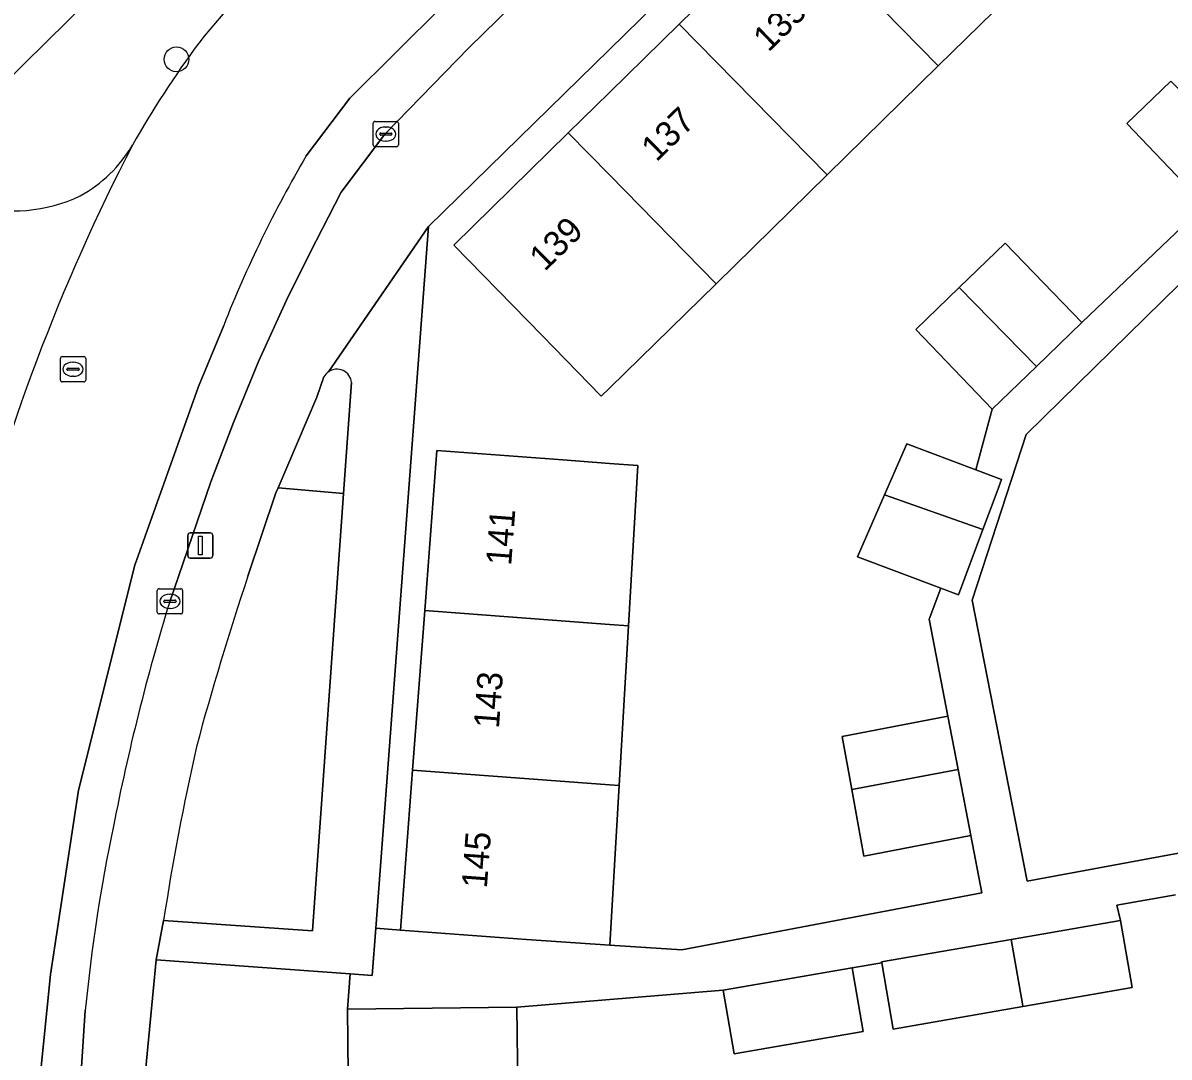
# Model space of a CAD drawing. Extents: x 159217 to 160349, y 381246 to 382172.
# Drawn here: x 159476.79 to 159522.13, y 381343.04 to 381383.94 of the extents above; entities that cross this region are included whole.
import ezdxf

# ---------------------------------------------------------------- set-up
doc = ezdxf.new("R2010")
doc.units = 0
for name, color, linetype in [('IMGEO_Boom', 7, 'Continuous'), ('IMGEO_Erf', 7, 'Continuous'), ('IMGEO_Groenvoorziening', 7, 'Continuous'), ('IMGEO_Kolk', 7, 'Continuous'), ('IMGEO_Lichtmast', 7, 'Continuous'), ('IMGEO_Pand', 7, 'Continuous'), ('IMGEO_Pand_nummerreeks', 7, 'Continuous'), ('IMGEO_Parkeervlak_gesloten', 7, 'Continuous'), ('IMGEO_Rijbaan_lokaal_gesloten', 7, 'Continuous'), ('IMGEO_Rijbaan_lokaal_open', 7, 'Continuous'), ('IMGEO_Rioolput', 7, 'Continuous'), ('IMGEO_Voetpad_open', 7, 'Continuous')]:
    doc.layers.add(name, color=color, linetype=linetype)

msp = doc.modelspace()

# ---------------------------------------------------------------- linework, layer by layer
at = {"layer": 'IMGEO_Boom'}
msp.add_circle((159482.869, 381382.505), 0.489, dxfattribs=at)
at = {"layer": 'IMGEO_Erf'}
for points in [[(159528.398, 381410.697), (159500, 381382.896), (159492.843, 381375.889), (159490.749, 381348.139), (159491.733, 381348.065), (159492.21, 381354.393), (159492.687, 381360.708), (159493.164, 381367.038), (159498.15, 381366.662), (159500, 381366.522), (159501.119, 381366.438), (159500.747, 381360.101), (159500.377, 381353.778), (159500.007, 381347.474), (159502.861, 381347.287), (159514.726, 381349.537), (159514.291, 381351.809), (159510.054, 381350.996), (159509.584, 381353.62), (159509.206, 381355.723), (159513.386, 381356.525), (159512.649, 381360.362), (159513.108, 381361.585), (159509.811, 381362.822), (159510.882, 381365.281), (159511.759, 381367.295), (159514.492, 381366.27), (159515.141, 381368.675), (159512.111, 381371.814), (159513.836, 381373.48), (159515.653, 381375.235), (159518.684, 381372.096), (159523.545, 381376.734), (159520.46, 381379.963), (159522.21, 381381.636)], [(159517.385, 381386.551), (159512.994, 381382.244), (159508.603, 381377.938), (159504.212, 381373.632), (159500, 381369.502), (159499.675, 381369.183), (159497.334, 381371.581), (159493.842, 381375.16), (159498.368, 381379.595), (159500, 381381.194), (159502.761, 381383.899), (159507.153, 381388.204)], [(159522.391, 381349.463), (159520.065, 381349.053), (159520.216, 381348.449), (159520.677, 381345.792), (159516.349, 381345.041), (159511.222, 381344.151), (159510.768, 381346.771), (159509.6, 381346.569), (159510.036, 381344.052), (159504.93, 381343.167), (159504.494, 381345.684), (159496.329, 381345.015), (159496.367, 381341.806)], [(159489.666, 381342.373), (159489.636, 381344.936), (159489.741, 381346.33), (159482.067, 381346.891), (159481.235, 381338.221)]]:
    msp.add_lwpolyline(points, dxfattribs=at)
at = {"layer": 'IMGEO_Groenvoorziening'}
for points in [[(159465.999, 381384.958), (159470.205, 381380.386), (159472.543, 381378.114), (159500, 381405.14), (159519.316, 381424.154), (159516.999, 381426.4), (159513.358, 381423.27), (159511.463, 381425.436), (159507.177, 381421.789), (159501.232, 381428.731), (159500, 381430.17), (159489.055, 381442.952), (159490.687, 381444.353), (159486.85, 381448.82), (159483.448, 381446.668), (159468.237, 381437.044), (159453.025, 381427.421), (159437.814, 381417.797), (159442.974, 381411.716)], [(159488.704, 381369.944), (159488.419, 381369.146), (159486.888, 381365.557), (159489.481, 381365.333), (159489.795, 381369.723)], [(159482.357, 381348.439), (159488.245, 381348.034), (159489.481, 381365.333)], [(159489.481, 381365.333), (159486.888, 381365.557), (159486.803, 381365.357), (159485.695, 381362.061)]]:
    msp.add_lwpolyline(points, dxfattribs=at)
for centre, radius, start, end in [((159489.228, 381369.656), 0.598, 125.5599, 151.173), ((159489.216, 381369.666), 0.582, 5.5741, 125.2176), ((159599.827, 381323.913), 120.339, 161.51803, 164.87319), ((159582.259, 381333.101), 101.072, 167.30313, 171.2715)]:
    msp.add_arc(centre, radius, start, end, dxfattribs=at)
at = {"layer": 'IMGEO_Kolk'}
for p, q in [((159490.649, 381379.122), (159490.649, 381379.974)), ((159490.724, 381380.048), (159491.576, 381380.048)), ((159491.137, 381379.828), (159491.162, 381379.828)), ((159491.65, 381379.974), (159491.65, 381379.122)), ((159490.908, 381379.542), (159490.908, 381379.554)), ((159491.346, 381379.505), (159490.948, 381379.505)), ((159490.951, 381379.591), (159491.349, 381379.591)), ((159491.392, 381379.554), (159491.392, 381379.542)), ((159491.576, 381379.048), (159490.724, 381379.048)), ((159491.16, 381379.268), (159491.135, 381379.268)), ((159482.11, 381360.643), (159482.11, 381361.495)), ((159482.185, 381361.569), (159483.037, 381361.569)), ((159482.598, 381361.349), (159482.623, 381361.349)), ((159483.111, 381361.495), (159483.111, 381360.643)), ((159482.369, 381361.063), (159482.369, 381361.075)), ((159482.807, 381361.026), (159482.409, 381361.026)), ((159482.412, 381361.112), (159482.81, 381361.112)), ((159482.621, 381360.789), (159482.596, 381360.789)), ((159482.853, 381361.075), (159482.853, 381361.063)), ((159483.037, 381360.569), (159482.185, 381360.569))]:
    msp.add_line(p, q, dxfattribs=at)
for points in [[(159490.649, 381379.122), (159490.649, 381379.974)], [(159490.724, 381380.048), (159491.576, 381380.048)], [(159491.65, 381379.974), (159491.65, 381379.122)], [(159491.576, 381379.048), (159490.724, 381379.048)], [(159482.11, 381360.643), (159482.11, 381361.495)], [(159482.185, 381361.569), (159483.037, 381361.569)], [(159483.111, 381361.495), (159483.111, 381360.643)], [(159483.037, 381360.569), (159482.185, 381360.569)]]:
    msp.add_lwpolyline(points, dxfattribs=at)
for centre, radius, start, end in [((159490.726, 381379.972), 0.0765, 91.552, 178.448), ((159490.726, 381379.972), 0.0765, 91.552, 178.448), ((159491.574, 381379.972), 0.0765, 1.552, 88.448), ((159491.574, 381379.972), 0.0765, 1.552, 88.448), ((159490.948, 381379.551), 0.0403, 85.8775, 175.7526), ((159490.945, 381379.541), 0.0366, 178.938, 274.7102), ((159491.349, 381379.548), 0.043, 264.8664, 352.4533), ((159491.353, 381379.553), 0.0386, 1.7309, 96.639), ((159490.726, 381379.124), 0.0765, 181.552, 268.448), ((159490.726, 381379.124), 0.0765, 181.552, 268.448), ((159491.574, 381379.124), 0.0765, 271.552, 358.448), ((159491.574, 381379.124), 0.0765, 271.552, 358.448), ((159482.187, 381361.493), 0.0765, 91.552, 178.448), ((159482.187, 381361.493), 0.0765, 91.552, 178.448), ((159483.035, 381361.493), 0.0765, 1.552, 88.448), ((159483.035, 381361.493), 0.0765, 1.552, 88.448), ((159482.409, 381361.072), 0.0403, 85.8775, 175.7526), ((159482.406, 381361.062), 0.0366, 178.938, 274.7102), ((159482.81, 381361.069), 0.043, 264.8664, 352.4533), ((159482.814, 381361.074), 0.0386, 1.7309, 96.639), ((159482.187, 381360.645), 0.0765, 181.552, 268.448), ((159482.187, 381360.645), 0.0765, 181.552, 268.448), ((159483.035, 381360.645), 0.0765, 271.552, 358.448), ((159483.035, 381360.645), 0.0765, 271.552, 358.448)]:
    msp.add_arc(centre, radius, start, end, dxfattribs=at)
for centre, major_axis, ratio, start_param, end_param in [((159491.136, 381379.548), (-0.387, 0.002), 0.722429, 4.712389, 7.853982), ((159491.161, 381379.548), (-0.39, 0.002), 0.717154, 1.570796, 4.712389), ((159482.597, 381361.069), (-0.387, 0.002), 0.722429, 4.712389, 7.853982), ((159482.622, 381361.069), (-0.39, 0.002), 0.717154, 1.570796, 4.712389)]:
    msp.add_ellipse(centre, major_axis=major_axis, ratio=ratio, start_param=start_param, end_param=end_param, dxfattribs=at)
at = {"layer": 'IMGEO_Lichtmast'}
for p, q in [((159483.316, 381362.877), (159483.316, 381363.677)), ((159483.316, 381363.677), (159483.316, 381362.877)), ((159483.416, 381363.777), (159484.206, 381363.777)), ((159484.206, 381363.777), (159483.416, 381363.777)), ((159484.306, 381363.677), (159484.306, 381362.877)), ((159484.306, 381362.877), (159484.306, 381363.677)), ((159484.206, 381362.777), (159483.416, 381362.777)), ((159483.416, 381362.777), (159484.206, 381362.777))]:
    msp.add_line(p, q, dxfattribs=at)
msp.add_lwpolyline([(159483.736, 381363.652), (159483.886, 381363.652), (159483.886, 381362.902), (159483.736, 381362.902), (159483.736, 381363.652)], dxfattribs=at)
for centre, start, end in [((159483.416, 381363.677), 90, 180), ((159483.416, 381363.677), 90, 180), ((159484.206, 381363.677), 0, 90), ((159484.206, 381363.677), 360, 90), ((159483.416, 381362.877), 180, 270), ((159483.416, 381362.877), 180, 270), ((159484.206, 381362.877), 270, 0), ((159484.206, 381362.877), 270, 0)]:
    msp.add_arc(centre, 0.1, start, end, dxfattribs=at)
at = {"layer": 'IMGEO_Pand'}
for points in [[(159512.994, 381382.244), (159517.385, 381386.551), (159511.546, 381392.509), (159507.153, 381388.204)], [(159502.761, 381383.899), (159508.603, 381377.938), (159512.994, 381382.244), (159507.153, 381388.204)], [(159498.368, 381379.595), (159500, 381377.93), (159504.212, 381373.632), (159508.603, 381377.938), (159502.761, 381383.899), (159500, 381381.194)], [(159522.21, 381381.636), (159520.46, 381379.963), (159523.545, 381376.734), (159525.338, 381378.447)], [(159562.666, 381366.716), (159562.105, 381369.744), (159541.14, 381365.861), (159536.609, 381367.972), (159539.953, 381372.797), (159532.79, 381377.763), (159529.273, 381380.201), (159516.476, 381367.663), (159514.351, 381361.118), (159516.521, 381349.996), (159543.311, 381354.956), (159563.424, 381358.68), (159564.13, 381358.811)], [(159498.368, 381379.595), (159493.842, 381375.16), (159497.334, 381371.581), (159499.675, 381369.183), (159500, 381369.502), (159504.212, 381373.632), (159500, 381377.93)], [(159513.836, 381373.48), (159516.888, 381370.362), (159518.684, 381372.096), (159515.653, 381375.235)], [(159513.836, 381373.48), (159512.111, 381371.814), (159515.141, 381368.675), (159516.888, 381370.362)], [(159515.511, 381365.888), (159514.492, 381366.27), (159511.759, 381367.295), (159510.882, 381365.281), (159514.77, 381363.911), (159515.33, 381365.406)], [(159492.687, 381360.708), (159500, 381360.158), (159500.747, 381360.101), (159501.119, 381366.438), (159500, 381366.522), (159498.15, 381366.662), (159493.164, 381367.038)], [(159514.77, 381363.911), (159510.882, 381365.281), (159509.811, 381362.822), (159513.108, 381361.585), (159513.8, 381361.325)], [(159492.687, 381360.708), (159492.21, 381354.393), (159500, 381353.807), (159500.377, 381353.778), (159500.747, 381360.101), (159500, 381360.158)], [(159513.386, 381356.525), (159509.206, 381355.723), (159509.584, 381353.62), (159513.79, 381354.416)], [(159500.377, 381353.778), (159500, 381353.807), (159492.21, 381354.393), (159491.733, 381348.065), (159496.719, 381347.689), (159500.007, 381347.474)], [(159513.79, 381354.416), (159509.584, 381353.62), (159510.054, 381350.996), (159514.291, 381351.809)], [(159515.891, 381347.699), (159516.335, 381345.152), (159516.349, 381345.041), (159520.677, 381345.792), (159520.216, 381348.449)], [(159515.891, 381347.699), (159510.761, 381346.809), (159510.768, 381346.771), (159511.222, 381344.151), (159516.349, 381345.041), (159516.335, 381345.152)], [(159509.6, 381346.569), (159504.494, 381345.684), (159504.93, 381343.167), (159510.036, 381344.052)], [(159494.124, 381336.106), (159494.057, 381341.779), (159496.367, 381341.806), (159496.329, 381345.015), (159489.636, 381344.936), (159489.666, 381342.373), (159485.336, 381342.323), (159485.339, 381342.04), (159483.59, 381342.019), (159483.623, 381339.213), (159485.347, 381339.233), (159485.385, 381335.998)]]:
    msp.add_lwpolyline(points, close=True, dxfattribs=at)
at = {"layer": 'IMGEO_Parkeervlak_gesloten'}
for points in [[(159494.435, 381382.959), (159498.411, 381386.856), (159497.057, 381388.261), (159489.732, 381380.972), (159488.003, 381378.683)], [(159482.589, 381361.013), (159484.233, 381365.792), (159485.124, 381368.137), (159486.118, 381370.557), (159487.224, 381372.977), (159488.139, 381374.839), (159489.385, 381377.257), (159491.114, 381379.546), (159494.435, 381382.959)], [(159484.736, 381371.983), (159483.742, 381369.563), (159481.227, 381362.496), (159478.993, 381353.6), (159477.879, 381346.315), (159477.465, 381342.127), (159477.117, 381336.237), (159477.01, 381332.571), (159477.146, 381326.501), (159477.246, 381323.444), (159478.906, 381323.459), (159478.702, 381330.598), (159478.806, 381336.206), (159478.851, 381338.598), (159479.261, 381344.889)]]:
    msp.add_lwpolyline(points, dxfattribs=at)
for centre, radius, start, end in [((159529.227, 381354.435), 47.827, 149.5361, 158.475), ((159564.861, 381335.709), 86.075, 162.90371, 168.97195), ((159546.741, 381338.298), 67.801, 168.19042, 174.42128)]:
    msp.add_arc(centre, radius, start, end, dxfattribs=at)
at = {"layer": 'IMGEO_Rijbaan_lokaal_gesloten'}
for points in [[(159488.003, 381378.683), (159489.732, 381380.972), (159497.057, 381388.261), (159492.951, 381392.52), (159489.934, 381389.578), (159487.518, 381387.178)], [(159481.227, 381362.496), (159483.742, 381369.563), (159484.736, 381371.983)], [(159479.013, 381320.439), (159478.979, 381320.928), (159478.906, 381323.459), (159477.246, 381323.444), (159477.146, 381326.501), (159477.01, 381332.571), (159477.117, 381336.237), (159477.465, 381342.127), (159477.879, 381346.315), (159478.993, 381353.6), (159481.227, 381362.496)]]:
    msp.add_lwpolyline(points, dxfattribs=at)
for centre, radius, start, end in [((159511.102, 381361.325), 34.993, 132.372, 141.4169), ((159516.009, 381359.368), 40.08, 143.6057, 150.4874), ((159552.04, 381342.438), 79.832, 152.65249, 166.02988), ((159529.227, 381354.435), 47.827, 149.5361, 158.475)]:
    msp.add_arc(centre, radius, start, end, dxfattribs=at)
at = {"layer": 'IMGEO_Rijbaan_lokaal_open'}
for centre, radius, start, end in [((159552.04, 381342.438), 79.832, 152.65249, 166.02988), ((159476.417, 381381.901), 5.476, 298.8694, 329.3877), ((159476.448, 381382.56), 6.049, 253.8556, 295.5944)]:
    msp.add_arc(centre, radius, start, end, dxfattribs=at)
at = {"layer": 'IMGEO_Rioolput'}
for p, q in [((159478.276, 381369.822), (159478.276, 381370.674)), ((159478.351, 381370.748), (159479.203, 381370.748)), ((159478.764, 381370.528), (159478.789, 381370.528)), ((159479.277, 381370.674), (159479.277, 381369.822)), ((159478.535, 381370.242), (159478.535, 381370.254)), ((159478.973, 381370.205), (159478.575, 381370.205)), ((159478.578, 381370.291), (159478.976, 381370.291)), ((159478.787, 381369.968), (159478.762, 381369.968)), ((159479.019, 381370.254), (159479.019, 381370.242)), ((159479.203, 381369.748), (159478.351, 381369.748))]:
    msp.add_line(p, q, dxfattribs=at)
for points in [[(159478.276, 381369.822), (159478.276, 381370.674)], [(159478.351, 381370.748), (159479.203, 381370.748)], [(159479.277, 381370.674), (159479.277, 381369.822)], [(159479.203, 381369.748), (159478.351, 381369.748)]]:
    msp.add_lwpolyline(points, dxfattribs=at)
for centre, radius, start, end in [((159478.353, 381370.672), 0.0765, 91.552, 178.448), ((159478.353, 381370.672), 0.0765, 91.552, 178.448), ((159479.201, 381370.672), 0.0765, 1.552, 88.448), ((159479.201, 381370.672), 0.0765, 1.552, 88.448), ((159478.575, 381370.251), 0.0403, 85.8775, 175.7526), ((159478.572, 381370.241), 0.0366, 178.938, 274.7102), ((159478.976, 381370.248), 0.043, 264.8664, 352.4533), ((159478.98, 381370.253), 0.0386, 1.7309, 96.639), ((159478.353, 381369.824), 0.0765, 181.552, 268.448), ((159478.353, 381369.824), 0.0765, 181.552, 268.448), ((159479.201, 381369.824), 0.0765, 271.552, 358.448), ((159479.201, 381369.824), 0.0765, 271.552, 358.448)]:
    msp.add_arc(centre, radius, start, end, dxfattribs=at)
for centre, major_axis, ratio, start_param, end_param in [((159478.763, 381370.248), (-0.387, 0.002), 0.722429, 4.712389, 7.853982), ((159478.788, 381370.248), (-0.39, 0.002), 0.717154, 1.570796, 4.712389)]:
    msp.add_ellipse(centre, major_axis=major_axis, ratio=ratio, start_param=start_param, end_param=end_param, dxfattribs=at)
at = {"layer": 'IMGEO_Voetpad_open'}
for points in [[(159522.034, 381424.203), (159521.999, 381424.741), (159521.916, 381425.274), (159521.786, 381425.798), (159521.61, 381426.308), (159519.316, 381424.154), (159500, 381405.14), (159472.543, 381378.114)], [(159488.88, 381370.142), (159492.843, 381375.889), (159500, 381382.896), (159528.398, 381410.697), (159530.752, 381413.378)], [(159514.351, 381361.118), (159516.476, 381367.663), (159529.273, 381380.201), (159532.79, 381377.763), (159533.575, 381378.895), (159530.142, 381381.33), (159537.336, 381390.68)], [(159498.411, 381386.856), (159494.435, 381382.959), (159491.114, 381379.546), (159489.385, 381377.257), (159488.139, 381374.839), (159487.224, 381372.977), (159486.118, 381370.557), (159485.124, 381368.137), (159484.233, 381365.792), (159482.589, 381361.013)], [(159523.545, 381376.734), (159518.684, 381372.096), (159516.888, 381370.362), (159515.141, 381368.675), (159514.492, 381366.27), (159515.511, 381365.888), (159515.33, 381365.406), (159514.77, 381363.911), (159513.8, 381361.325), (159513.108, 381361.585), (159512.649, 381360.362), (159513.386, 381356.525), (159513.79, 381354.416), (159514.291, 381351.809), (159514.726, 381349.537), (159502.861, 381347.287), (159500.007, 381347.474), (159496.719, 381347.689), (159491.733, 381348.065), (159490.749, 381348.139), (159490.608, 381346.267), (159489.741, 381346.33), (159489.636, 381344.936), (159496.329, 381345.015), (159504.494, 381345.684), (159509.6, 381346.569), (159510.768, 381346.771), (159510.761, 381346.809), (159515.891, 381347.699), (159520.216, 381348.449), (159520.065, 381349.053), (159522.391, 381349.463)], [(159489.795, 381369.723), (159489.481, 381365.333), (159488.245, 381348.034), (159482.357, 381348.439), (159482.067, 381346.891), (159489.741, 381346.33), (159490.608, 381346.267), (159490.749, 381348.139), (159492.843, 381375.889)], [(159492.843, 381375.889), (159488.88, 381370.142)], [(159485.695, 381362.061), (159486.803, 381365.357), (159486.888, 381365.557), (159488.419, 381369.146), (159488.704, 381369.944)], [(159551.964, 381328.312), (159550.997, 381332.752), (159549.776, 381337.601), (159548.903, 381341.067), (159546.672, 381351.044), (159546.186, 381353.757), (159552.197, 381354.834), (159556.986, 381355.692), (159558.848, 381356.006), (159563.769, 381356.817), (159563.424, 381358.68), (159543.311, 381354.956), (159516.521, 381349.996), (159514.351, 381361.118)], [(159481.362, 381320.753), (159481.004, 381330.092), (159481.235, 381338.221), (159482.067, 381346.891), (159482.357, 381348.439)], [(159479.261, 381344.889), (159478.851, 381338.598), (159478.806, 381336.206), (159478.702, 381330.598), (159478.906, 381323.459), (159478.979, 381320.928), (159479.013, 381320.439)]]:
    msp.add_lwpolyline(points, dxfattribs=at)
for centre, radius, start, end in [((159511.102, 381361.325), 34.993, 132.372, 141.4169), ((159516.009, 381359.368), 40.08, 143.6057, 150.4874), ((159476.417, 381381.901), 5.476, 298.8694, 329.3877), ((159476.448, 381382.56), 6.049, 253.8556, 295.5944), ((159489.228, 381369.656), 0.598, 125.5599, 151.173), ((159489.216, 381369.666), 0.582, 5.5741, 125.2176), ((159599.827, 381323.913), 120.339, 161.51803, 164.87319), ((159564.861, 381335.709), 86.075, 162.90371, 168.97195), ((159582.259, 381333.101), 101.072, 167.30313, 171.2715), ((159546.741, 381338.298), 67.801, 168.19042, 174.42128)]:
    msp.add_arc(centre, radius, start, end, dxfattribs=at)

# ---------------------------------------------------------------- texts
at = {"layer": 'IMGEO_Pand_nummerreeks'}
for s, rotation, p in [('135', 44.419, (159506.284, 381382.76)), ('137', 44.419, (159501.858, 381378.423)), ('139', 44.419, (159497.432, 381374.085)), ('141', 85.6868, (159496.107, 381362.46)), ('143', 85.6868, (159495.622, 381356.021)), ('145', 85.6868, (159495.145, 381349.697))]:
    msp.add_text(s, height=1, rotation=rotation, dxfattribs=at).set_placement(p)

doc.saveas('drawing.dxf')
